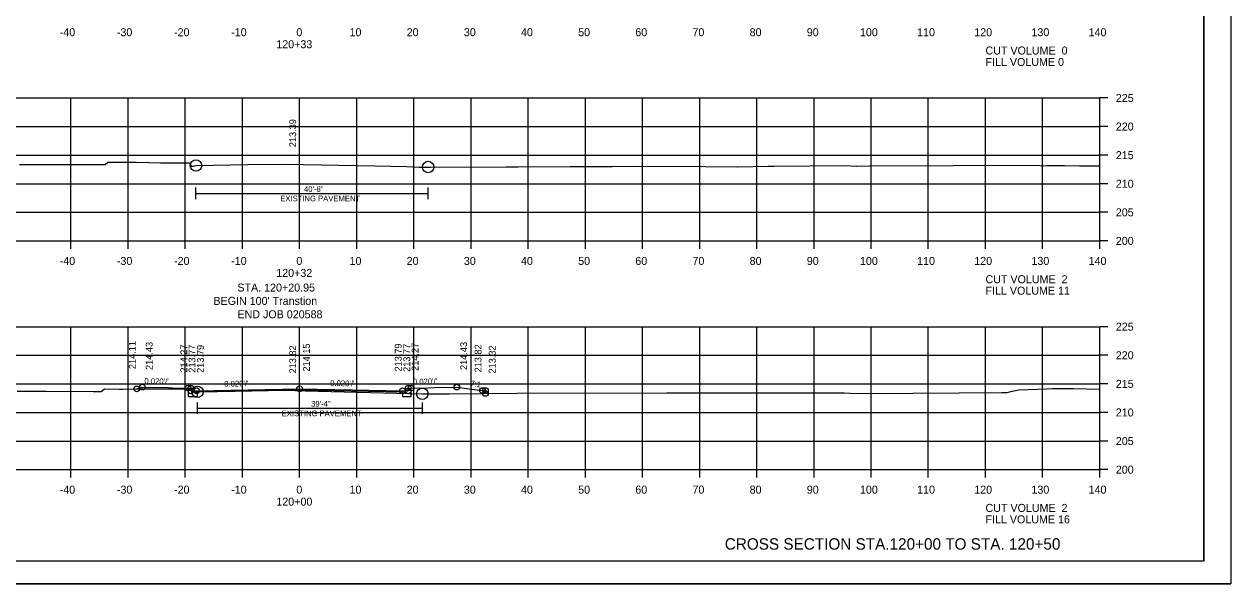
# Model space of a CAD drawing. Extents: x 1368968 to 1369915, y 377395 to 380381.
# Drawn here: x 1369703.6 to 1369914.7, y 379954.8 to 380052.6 of the extents above; entities that cross this region are included whole.
import ezdxf

# ---------------------------------------------------------------- set-up
doc = ezdxf.new("R2010")
doc.units = 0
for name, color, linetype in [('Default', 7, 'Continuous'), ('S_BORDER_NO_PLOT', 7, 'Continuous'), ('S_BREAKLINE_ANNOT', 7, 'Continuous'), ('S_BRIDGE', 7, 'Continuous'), ('S_BRIDGE_ANNOT', 7, 'Continuous'), ('S_CONTOUR_MINOR', 7, 'Continuous'), ('S_CROSS_DRAIN', 7, 'Continuous'), ('S_CTL_TABLE', 7, 'Continuous'), ('S_CURB_ANNOT', 7, 'Continuous'), ('S_DITCHLINE_ANNOT', 7, 'Continuous'), ('S_DROP_INLET', 7, 'Continuous'), ('S_EXIST_ROW_ANNOT', 7, 'Continuous'), ('S_EXISTING_ALIGNMENT_ANNOT', 7, 'Continuous'), ('S_FENCE', 7, 'Continuous')]:
    doc.layers.add(name, color=color, linetype=linetype)

msp = doc.modelspace()

# ---------------------------------------------------------------- linework, layer by layer
at = {"layer": 'Default'}
for p, q in [((1369769.78, 379988.35), (1369769.78, 379987.52)), ((1369784.29, 379988.55), (1369784.29, 379988.05))]:
    msp.add_line(p, q, dxfattribs=at)
at = {"layer": 'S_BORDER_NO_PLOT'}
msp.add_lwpolyline([(1369732.27, 379989), (1369732.28, 379987.49), (1369733.78, 379987.52), (1369733.91, 379987.52), (1369733.91, 379988.35), (1369751.78, 379988.71), (1369769.78, 379988.35), (1369769.78, 379987.52), (1369771.28, 379987.49), (1369771.29, 379989)], dxfattribs=at)
at = {"layer": 'S_BREAKLINE_ANNOT'}
for p, q in [((1369891.78, 380014.73), (1369891.78, 380039.73)), ((1369893.18, 380039.73), (1369891.78, 380039.73)), ((1369893.18, 380034.73), (1369891.78, 380034.73)), ((1369893.18, 380029.73), (1369891.78, 380029.73)), ((1369893.18, 380024.73), (1369891.78, 380024.73)), ((1369893.18, 380019.73), (1369891.78, 380019.73)), ((1369611.78, 380014.73), (1369891.78, 380014.73)), ((1369711.78, 380013.33), (1369711.78, 380014.73)), ((1369721.78, 380013.33), (1369721.78, 380014.73)), ((1369731.78, 380013.33), (1369731.78, 380014.73)), ((1369741.78, 380013.33), (1369741.78, 380014.73)), ((1369751.78, 380013.33), (1369751.78, 380014.73)), ((1369761.78, 380013.33), (1369761.78, 380014.73)), ((1369771.78, 380013.33), (1369771.78, 380014.73)), ((1369781.78, 380013.33), (1369781.78, 380014.73)), ((1369791.78, 380013.33), (1369791.78, 380014.73)), ((1369801.78, 380013.33), (1369801.78, 380014.73)), ((1369811.78, 380013.33), (1369811.78, 380014.73)), ((1369821.78, 380013.33), (1369821.78, 380014.73)), ((1369831.78, 380013.33), (1369831.78, 380014.73)), ((1369841.78, 380013.33), (1369841.78, 380014.73)), ((1369851.78, 380013.33), (1369851.78, 380014.73)), ((1369861.78, 380013.33), (1369861.78, 380014.73)), ((1369871.78, 380013.33), (1369871.78, 380014.73)), ((1369881.78, 380013.33), (1369881.78, 380014.73)), ((1369891.78, 380013.33), (1369891.78, 380014.73)), ((1369893.18, 380014.73), (1369891.78, 380014.73)), ((1369891.78, 379974.73), (1369891.78, 379999.73)), ((1369893.18, 379999.73), (1369891.78, 379999.73)), ((1369893.18, 379994.73), (1369891.78, 379994.73)), ((1369893.18, 379989.73), (1369891.78, 379989.73)), ((1369893.18, 379984.73), (1369891.78, 379984.73)), ((1369893.18, 379979.73), (1369891.78, 379979.73)), ((1369611.78, 379974.73), (1369891.78, 379974.73)), ((1369711.78, 379973.33), (1369711.78, 379974.73)), ((1369721.78, 379973.33), (1369721.78, 379974.73)), ((1369731.78, 379973.33), (1369731.78, 379974.73)), ((1369741.78, 379973.33), (1369741.78, 379974.73)), ((1369751.78, 379973.33), (1369751.78, 379974.73)), ((1369761.78, 379973.33), (1369761.78, 379974.73)), ((1369771.78, 379973.33), (1369771.78, 379974.73)), ((1369781.78, 379973.33), (1369781.78, 379974.73)), ((1369791.78, 379973.33), (1369791.78, 379974.73)), ((1369801.78, 379973.33), (1369801.78, 379974.73)), ((1369811.78, 379973.33), (1369811.78, 379974.73)), ((1369821.78, 379973.33), (1369821.78, 379974.73)), ((1369831.78, 379973.33), (1369831.78, 379974.73)), ((1369841.78, 379973.33), (1369841.78, 379974.73)), ((1369851.78, 379973.33), (1369851.78, 379974.73)), ((1369861.78, 379973.33), (1369861.78, 379974.73)), ((1369871.78, 379973.33), (1369871.78, 379974.73)), ((1369881.78, 379973.33), (1369881.78, 379974.73)), ((1369891.78, 379973.33), (1369891.78, 379974.73)), ((1369893.18, 379974.73), (1369891.78, 379974.73))]:
    msp.add_line(p, q, dxfattribs=at)
at = {"layer": 'S_BRIDGE_ANNOT'}
for q in [(1369909.96, 380164.19), (1369593.78, 379958.73)]:
    msp.add_line((1369909.96, 379958.73), q, dxfattribs=at)
at = {"layer": 'S_CROSS_DRAIN'}
for p, q in [((1369733.66, 380023.05), (1369759.98, 380023.05)), ((1369733.66, 380023.05), (1369774.3, 380023.05)), ((1369733.91, 379985.48), (1369760.23, 379985.48)), ((1369733.91, 379985.48), (1369773.26, 379985.48))]:
    msp.add_line(p, q, dxfattribs=at)
at = {"layer": 'S_CTL_TABLE'}
for points in [[(1369702.78, 380028.07), (1369715.14, 380028.08), (1369716.3, 380028.08), (1369717.66, 380028.08), (1369717.75, 380028.08), (1369717.78, 380028.1), (1369718.21, 380028.53), (1369719.69, 380028.52), (1369723.18, 380028.51), (1369725.38, 380028.45), (1369727.44, 380028.37), (1369729.09, 380028.39), (1369730.41, 380028.37), (1369732.54, 380028.38), (1369732.63, 380028.11), (1369732.8, 380027.78), (1369733.19, 380027.83), (1369733.66, 380027.92), (1369742.71, 380028.08), (1369749.29, 380028.17), (1369764.94, 380027.85), (1369770.52, 380027.74), (1369771.61, 380027.68), (1369772.72, 380027.62), (1369773.38, 380027.63), (1369774.27, 380027.65), (1369774.66, 380027.64), (1369774.76, 380027.65), (1369787.94, 380027.67), (1369788.45, 380027.68), (1369790.03, 380027.68), (1369799.15, 380027.72), (1369804.14, 380027.75), (1369806.45, 380027.75), (1369810.39, 380027.8), (1369822.81, 380027.74), (1369828.41, 380027.71), (1369828.45, 380027.71), (1369828.46, 380027.71), (1369833.79, 380027.78), (1369834.82, 380027.79), (1369847.25, 380027.93), (1369849.13, 380027.83), (1369849.2, 380027.83), (1369851.47, 380027.84), (1369880.76, 380027.98), (1369881.91, 380027.88), (1369882.43, 380027.93), (1369885.6, 380027.9), (1369888.21, 380027.88), (1369891.78, 380027.85)], [(1369702.4, 379988.48), (1369707.46, 379988.47), (1369715.67, 379988.42), (1369716.6, 379988.41), (1369717.1, 379988.4), (1369717.3, 379988.57), (1369717.64, 379988.88), (1369720.27, 379988.79), (1369720.86, 379988.78), (1369723.6, 379988.85), (1369729.99, 379988.86), (1369732.42, 379988.86), (1369732.48, 379988.82), (1369733.13, 379988.33), (1369733.87, 379988.35), (1369733.91, 379988.35), (1369734.2, 379988.35), (1369740.5, 379988.46), (1369749.18, 379988.61), (1369752.77, 379988.53), (1369773.26, 379987.99), (1369777.93, 379988.01), (1369789.81, 379988.09), (1369816.06, 379988.15), (1369819.02, 379988.15), (1369821.97, 379988.16), (1369847.03, 379988.16), (1369848.09, 379988.08), (1369853.85, 379988.07), (1369859.08, 379988.1), (1369867.15, 379988.16), (1369874.64, 379988.2), (1369875.58, 379988.24), (1369876.42, 379988.45), (1369877.63, 379988.7), (1369882.44, 379988.85), (1369883.52, 379988.94), (1369887.19, 379988.92), (1369891.78, 379988.81)]]:
    msp.add_lwpolyline(points, dxfattribs=at)
at = {"layer": 'S_CURB_ANNOT'}
msp.add_lwpolyline([(1369723.31, 379988.84), (1369724.27, 379989.16), (1369728.84, 379989.07), (1369729.27, 379989.06), (1369729.54, 379989.06), (1369732.27, 379989), (1369732.63, 379989), (1369732.77, 379989), (1369732.78, 379988.5), (1369733.78, 379988.52), (1369751.78, 379988.88), (1369761.04, 379988.7), (1369769.78, 379988.52), (1369770.78, 379988.5), (1369770.78, 379988.91), (1369770.79, 379989), (1369771.29, 379989), (1369774.29, 379989.06), (1369775.39, 379989.08), (1369779.29, 379989.16), (1369781.48, 379988.86), (1369783.79, 379988.55), (1369784.29, 379988.55), (1369784.29, 379988.05)], dxfattribs=at)
at = {"layer": 'S_DITCHLINE_ANNOT'}
for p, q in [((1369611.78, 380039.73), (1369891.78, 380039.73)), ((1369711.78, 380014.73), (1369711.78, 380039.73)), ((1369721.78, 380014.73), (1369721.78, 380039.73)), ((1369731.78, 380014.73), (1369731.78, 380039.73)), ((1369741.78, 380014.73), (1369741.78, 380039.73)), ((1369751.78, 380014.73), (1369751.78, 380039.73)), ((1369761.78, 380014.73), (1369761.78, 380039.73)), ((1369771.78, 380014.73), (1369771.78, 380039.73)), ((1369781.78, 380014.73), (1369781.78, 380039.73)), ((1369791.78, 380014.73), (1369791.78, 380039.73)), ((1369801.78, 380014.73), (1369801.78, 380039.73)), ((1369811.78, 380014.73), (1369811.78, 380039.73)), ((1369821.78, 380014.73), (1369821.78, 380039.73)), ((1369831.78, 380014.73), (1369831.78, 380039.73)), ((1369841.78, 380014.73), (1369841.78, 380039.73)), ((1369851.78, 380014.73), (1369851.78, 380039.73)), ((1369861.78, 380014.73), (1369861.78, 380039.73)), ((1369871.78, 380014.73), (1369871.78, 380039.73)), ((1369881.78, 380014.73), (1369881.78, 380039.73)), ((1369891.78, 380014.73), (1369891.78, 380039.73)), ((1369611.78, 380034.73), (1369891.78, 380034.73)), ((1369611.78, 380029.73), (1369891.78, 380029.73)), ((1369611.78, 380024.73), (1369891.78, 380024.73)), ((1369611.78, 380019.73), (1369891.78, 380019.73)), ((1369611.78, 380014.73), (1369891.78, 380014.73)), ((1369611.78, 379999.73), (1369891.78, 379999.73)), ((1369711.78, 379974.73), (1369711.78, 379999.73)), ((1369721.78, 379974.73), (1369721.78, 379999.73)), ((1369731.78, 379974.73), (1369731.78, 379999.73)), ((1369741.78, 379974.73), (1369741.78, 379999.73)), ((1369751.78, 379974.73), (1369751.78, 379999.73)), ((1369761.78, 379974.73), (1369761.78, 379999.73)), ((1369771.78, 379974.73), (1369771.78, 379999.73)), ((1369781.78, 379974.73), (1369781.78, 379999.73)), ((1369791.78, 379974.73), (1369791.78, 379999.73)), ((1369801.78, 379974.73), (1369801.78, 379999.73)), ((1369811.78, 379974.73), (1369811.78, 379999.73)), ((1369821.78, 379974.73), (1369821.78, 379999.73)), ((1369831.78, 379974.73), (1369831.78, 379999.73)), ((1369841.78, 379974.73), (1369841.78, 379999.73)), ((1369851.78, 379974.73), (1369851.78, 379999.73)), ((1369861.78, 379974.73), (1369861.78, 379999.73)), ((1369871.78, 379974.73), (1369871.78, 379999.73)), ((1369881.78, 379974.73), (1369881.78, 379999.73)), ((1369891.78, 379974.73), (1369891.78, 379999.73)), ((1369611.78, 379994.73), (1369891.78, 379994.73)), ((1369611.78, 379989.73), (1369891.78, 379989.73)), ((1369611.78, 379984.73), (1369891.78, 379984.73)), ((1369611.78, 379979.73), (1369891.78, 379979.73)), ((1369611.78, 379974.73), (1369891.78, 379974.73))]:
    msp.add_line(p, q, dxfattribs=at)
at = {"layer": 'S_DROP_INLET'}
msp.add_line((1369581.38, 379954.75), (1369914.71, 379954.75), dxfattribs=at)
for points in [[(1369581.37, 380168.09), (1369914.71, 380168.09), (1369914.71, 379954.75), (1369581.37, 379954.75)], [(1369827.7, 380164.19), (1369827.7, 380154.31), (1369863.43, 380154.31), (1369863.43, 380151.39), (1369886.63, 380151.39), (1369886.63, 380127.06), (1369909.96, 380127.06), (1369909.96, 379958.73), (1369593.78, 379958.73), (1369593.78, 380164.19)]]:
    msp.add_lwpolyline(points, close=True, dxfattribs=at)
for centre, radius in [((1369733.66, 380027.92), 1), ((1369774.27, 380027.65), 1), ((1369723.31, 379988.84), 0.5), ((1369724.27, 379989.16), 0.5), ((1369732.27, 379989), 0.5), ((1369732.77, 379989), 0.5), ((1369732.78, 379988.5), 0.5), ((1369733.91, 379988.35), 1), ((1369733.78, 379988.52), 0.5), ((1369733.78, 379988.52), 0.5), ((1369751.78, 379988.88), 0.5), ((1369769.78, 379988.52), 0.5), ((1369769.78, 379988.52), 0.5), ((1369770.78, 379988.5), 0.5), ((1369770.79, 379989), 0.5), ((1369771.29, 379989), 0.5), ((1369773.26, 379987.99), 1), ((1369779.29, 379989.16), 0.5), ((1369783.79, 379988.55), 0.5), ((1369784.29, 379988.55), 0.5), ((1369784.29, 379988.05), 0.5)]:
    msp.add_circle(centre, radius, dxfattribs=at)
at = {"layer": 'S_EXIST_ROW_ANNOT'}
for p, q in [((1369733.66, 380022.05), (1369733.66, 380024.05)), ((1369733.66, 380022.05), (1369733.66, 380024.05)), ((1369774.27, 380022.05), (1369774.27, 380024.05)), ((1369733.91, 379984.48), (1369733.91, 379986.48)), ((1369733.91, 379984.48), (1369733.91, 379986.48)), ((1369773.26, 379984.48), (1369773.26, 379986.48))]:
    msp.add_line(p, q, dxfattribs=at)
at = {"layer": 'S_EXISTING_ALIGNMENT_ANNOT'}
for p, q in [((1369751.78, 380028.12), (1369751.78, 380038.12)), ((1369751.78, 379988.55), (1369751.78, 379998.55))]:
    msp.add_line(p, q, dxfattribs=at)

# ---------------------------------------------------------------- texts
at = {"layer": 'S_BRIDGE'}
for s, p in [('-40', (1369709.82, 380050.53)), ('-30', (1369719.82, 380050.53)), ('-20', (1369729.82, 380050.53)), ('-10', (1369739.82, 380050.53)), ('0', (1369751.22, 380050.53)), ('10', (1369760.52, 380050.53)), ('20', (1369770.52, 380050.53)), ('30', (1369780.52, 380050.53)), ('40', (1369790.52, 380050.53)), ('50', (1369800.52, 380050.53)), ('60', (1369810.52, 380050.53)), ('70', (1369820.52, 380050.53)), ('80', (1369830.52, 380050.53)), ('90', (1369840.52, 380050.53)), ('100', (1369849.82, 380050.53)), ('110', (1369859.82, 380050.53)), ('120', (1369869.82, 380050.53)), ('130', (1369879.82, 380050.53)), ('140', (1369889.82, 380050.53)), ('120+33', (1369747.71, 380048.43)), ('CUT VOLUME  0', (1369871.78, 380047.33)), ('FILL VOLUME 0', (1369871.78, 380045.33)), ('225', (1369894.58, 380039.03)), ('220', (1369894.58, 380034.03)), ('215', (1369894.58, 380029.03)), ('210', (1369894.58, 380024.03)), ('205', (1369894.58, 380019.03)), ('200', (1369894.58, 380014.03)), ('-40', (1369709.82, 380010.53)), ('-30', (1369719.82, 380010.53)), ('-20', (1369729.82, 380010.53)), ('-10', (1369739.82, 380010.53)), ('0', (1369751.22, 380010.53)), ('10', (1369760.52, 380010.53)), ('20', (1369770.52, 380010.53)), ('30', (1369780.52, 380010.53)), ('40', (1369790.52, 380010.53)), ('50', (1369800.52, 380010.53)), ('60', (1369810.52, 380010.53)), ('70', (1369820.52, 380010.53)), ('80', (1369830.52, 380010.53)), ('90', (1369840.52, 380010.53)), ('100', (1369849.82, 380010.53)), ('110', (1369859.82, 380010.53)), ('120', (1369869.82, 380010.53)), ('130', (1369879.82, 380010.53)), ('140', (1369889.82, 380010.53)), ('120+32', (1369747.7, 380008.43)), ('CUT VOLUME  2', (1369871.78, 380007.33)), ('STA. 120+20.95', (1369740.9, 380005.87)), ('FILL VOLUME 11', (1369871.78, 380005.33)), ("BEGIN 100' Transtion", (1369736.71, 380003.54)), ('END JOB 020588', (1369740.91, 380001.2)), ('225', (1369894.58, 379999.03)), ('220', (1369894.58, 379994.03)), ('215', (1369894.58, 379989.03)), ('210', (1369894.58, 379984.03)), ('205', (1369894.58, 379979.03)), ('200', (1369894.58, 379974.03)), ('-40', (1369709.82, 379970.53)), ('-30', (1369719.82, 379970.53)), ('-20', (1369729.82, 379970.53)), ('-10', (1369739.82, 379970.53)), ('0', (1369751.22, 379970.53)), ('10', (1369760.52, 379970.53)), ('20', (1369770.52, 379970.53)), ('30', (1369780.52, 379970.53)), ('40', (1369790.52, 379970.53)), ('50', (1369800.52, 379970.53)), ('60', (1369810.52, 379970.53)), ('70', (1369820.52, 379970.53)), ('80', (1369830.52, 379970.53)), ('90', (1369840.52, 379970.53)), ('100', (1369849.82, 379970.53)), ('110', (1369859.82, 379970.53)), ('120', (1369869.82, 379970.53)), ('130', (1369879.82, 379970.53)), ('140', (1369889.82, 379970.53)), ('120+00', (1369747.72, 379968.43)), ('CUT VOLUME  2', (1369871.78, 379967.33)), ('FILL VOLUME 16', (1369871.78, 379965.33))]:
    msp.add_text(s, height=1.4, dxfattribs=at).set_placement(p)
at = {"layer": 'S_CONTOUR_MINOR'}
msp.add_text('CROSS SECTION STA.120+00 TO STA. 120+50', height=2, dxfattribs=at).set_placement((1369826.17, 379960.73))
at = {"layer": 'S_EXIST_ROW_ANNOT'}
for s, p in [('EXISTING PAVEMENT', (1369748.41, 380021.65)), ('40\'-8"', (1369752.56, 380023.29)), ('39\'-4"', (1369753.8, 379985.74)), ('EXISTING PAVEMENT', (1369748.66, 379984.07))]:
    msp.add_text(s, height=1, dxfattribs=at).set_placement(p)
at = {"layer": 'S_EXISTING_ALIGNMENT_ANNOT'}
for s, p in [('213.39', (1369751.18, 380031.12)), ('214.11', (1369723.12, 379992.31)), ('214.43', (1369726.07, 379992.16)), ('214.27', (1369732.13, 379991.7)), ('213.77', (1369733.56, 379991.68)), ('213.79', (1369735.03, 379991.64)), ('213.82', (1369751.18, 379991.55)), ('214.15', (1369753.58, 379991.88)), ('213.79', (1369769.64, 379991.89)), ('213.77', (1369771.14, 379991.82)), ('214.27', (1369772.59, 379992)), ('214.43', (1369781.09, 379992.16)), ('213.82', (1369783.6, 379991.73)), ('213.32', (1369786.09, 379991.55))]:
    msp.add_text(s, height=1.2, rotation=90, dxfattribs=at).set_placement(p)
at = {"layer": 'S_FENCE'}
for s, rotation, p in [("0.020'/'", 358.8542, (1369724.63, 379989.75)), ("0.020'/'", 1.1458, (1369738.62, 379989.22)), ("0.020'/'", 358.8543, (1369757.14, 379989.37)), ("0.020'/'", 1.1459, (1369771.63, 379989.61)), ('7:1', 352.2936, (1369781.6, 379989.35))]:
    msp.add_text(s, height=1, rotation=rotation, dxfattribs=at).set_placement(p)

doc.saveas('drawing.dxf')
